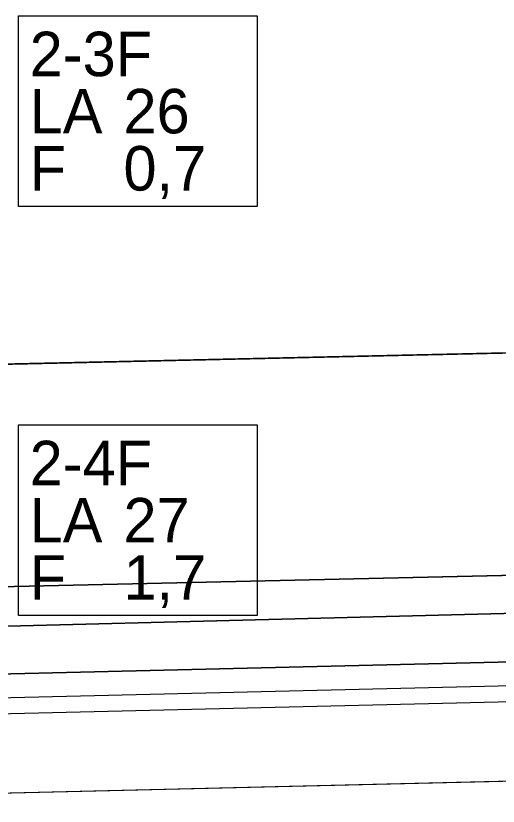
# Model space of a CAD drawing. Extents: x 544674 to 552202, y 6585829 to 6588119.
# Drawn here: x 551463.3 to 551523.9, y 6587579.9 to 6587679.4 of the extents above; entities that cross this region are included whole.
import ezdxf

# ---------------------------------------------------------------- set-up
doc = ezdxf.new("R2010")
doc.units = 0
for name, color, linetype in [('Default', 7, 'Continuous'), ('ME', 7, 'Continuous'), ('PIIR', 7, 'Continuous'), ('Plokid', 7, 'Continuous'), ('Proovid', 7, 'Continuous'), ('Täide', 7, 'Continuous')]:
    doc.layers.add(name, color=color, linetype=linetype)

msp = doc.modelspace()

# ---------------------------------------------------------------- linework, layer by layer
at = {"layer": 'Default'}
for points in [[(551032.874, 6587649.285), (551105.764, 6587646.865), (551455.602, 6587635.365), (551455.602, 6587635.365), (551669.269, 6587640.171), (551792.363, 6587642.865), (551882.588, 6587644.839)], [(551032.874, 6587621.261), (551105.764, 6587618.865), (551455.602, 6587607.365), (551455.602, 6587607.365), (551669.269, 6587612.167), (551792.363, 6587614.865), (551882.588, 6587616.842)], [(551032.874, 6587618.073), (551105.764, 6587615.365), (551455.602, 6587602.365), (551455.602, 6587602.365), (551669.269, 6587607.804), (551792.363, 6587610.865), (551882.588, 6587613.108)], [(551032.874, 6587612.678), (551105.764, 6587609.865), (551455.602, 6587596.365), (551455.602, 6587596.365), (551669.269, 6587601.486), (551792.363, 6587604.365), (551882.588, 6587606.475)]]:
    msp.add_lwpolyline(points, dxfattribs=at)
at = {"layer": 'ME'}
msp.add_lwpolyline([(551049.435, 6587609.036), (551455.58, 6587593.363), (551669.34, 6587598.487), (551695.419, 6587599.097)], dxfattribs=at)
at = {"layer": 'PIIR'}
msp.add_lwpolyline([(551047.435, 6587607.112), (551455.565, 6587591.362), (551669.388, 6587596.488), (551695.466, 6587597.098)], dxfattribs=at)
at = {"layer": 'Plokid'}
msp.add_lwpolyline([(551051.835, 6587606.942), (551455.565, 6587591.362), (551669.388, 6587596.488), (551695.466, 6587597.098)], dxfattribs=at)
at = {"layer": 'Proovid'}
for points in [[(551463.602, 6587679.365), (551493.602, 6587679.365), (551493.602, 6587655.365), (551463.602, 6587655.365)], [(551463.602, 6587627.865), (551493.602, 6587627.865), (551493.602, 6587603.865), (551463.602, 6587603.865)]]:
    msp.add_lwpolyline(points, close=True, dxfattribs=at)
at = {"layer": 'Täide'}
for p, q in [((551455.602, 6587635.365), (551669.269, 6587640.171)), ((551455.602, 6587607.365), (551669.269, 6587612.167)), ((551455.492, 6587581.358), (551669.624, 6587586.491))]:
    msp.add_line(p, q, dxfattribs=at)
for points in [[(551882.588, 6587644.839), (551792.363, 6587642.865), (551669.269, 6587640.171), (551455.602, 6587635.365), (551105.764, 6587646.865), (551032.874, 6587649.285)], [(551882.588, 6587616.842), (551792.363, 6587614.865), (551669.269, 6587612.167), (551455.602, 6587607.365), (551105.764, 6587618.865), (551032.874, 6587621.261)], [(551032.874, 6587618.073), (551105.764, 6587615.365), (551455.602, 6587602.365), (551669.269, 6587607.804), (551792.363, 6587610.865), (551882.588, 6587613.108)], [(551882.588, 6587613.108), (551792.363, 6587610.865), (551669.269, 6587607.804), (551455.602, 6587602.365), (551105.764, 6587615.365), (551032.874, 6587618.073)], [(551032.874, 6587612.678), (551105.764, 6587609.865), (551455.602, 6587596.365), (551669.269, 6587601.486), (551792.363, 6587604.365), (551882.588, 6587606.475)], [(551792.363, 6587604.365), (551669.269, 6587601.486), (551455.602, 6587596.365), (551105.764, 6587609.865), (551032.874, 6587612.678)], [(551032.874, 6587597.666), (551105.764, 6587579.865), (551160.606, 6587592.737), (551455.492, 6587581.358), (551669.624, 6587586.491), (551882.588, 6587591.47)], [(551032.874, 6587597.666), (551073.007, 6587587.865), (551105.764, 6587587.865), (551139.847, 6587587.865), (551160.606, 6587592.737), (551455.492, 6587581.358), (551669.624, 6587586.491), (551882.588, 6587591.47)], [(551032.874, 6587597.666), (551073.007, 6587587.865), (551105.764, 6587587.865), (551139.847, 6587587.865), (551160.606, 6587592.737), (551455.492, 6587581.358), (551669.624, 6587586.491), (551882.588, 6587591.47)], [(551032.874, 6587597.666), (551073.007, 6587587.865), (551105.764, 6587587.865), (551139.847, 6587587.865), (551160.606, 6587592.737), (551455.492, 6587581.358), (551669.624, 6587586.491), (551882.588, 6587591.47)]]:
    msp.add_lwpolyline(points, dxfattribs=at)

# ---------------------------------------------------------------- texts
at = {"layer": 'Proovid'}
for s, p in [('2-3F', (551465.002, 6587671.765)), ('26', (551476.802, 6587664.565)), ('LA', (551465.002, 6587664.565)), ('F', (551465.002, 6587657.365)), ('0,7', (551476.802, 6587657.365)), ('2-4F', (551465.002, 6587620.265)), ('LA', (551465.002, 6587613.065)), ('27', (551476.802, 6587613.065)), ('F', (551465.002, 6587605.865)), ('1,7', (551476.802, 6587605.865))]:
    msp.add_text(s, height=5.6, dxfattribs=at).set_placement(p)

doc.saveas('drawing.dxf')
